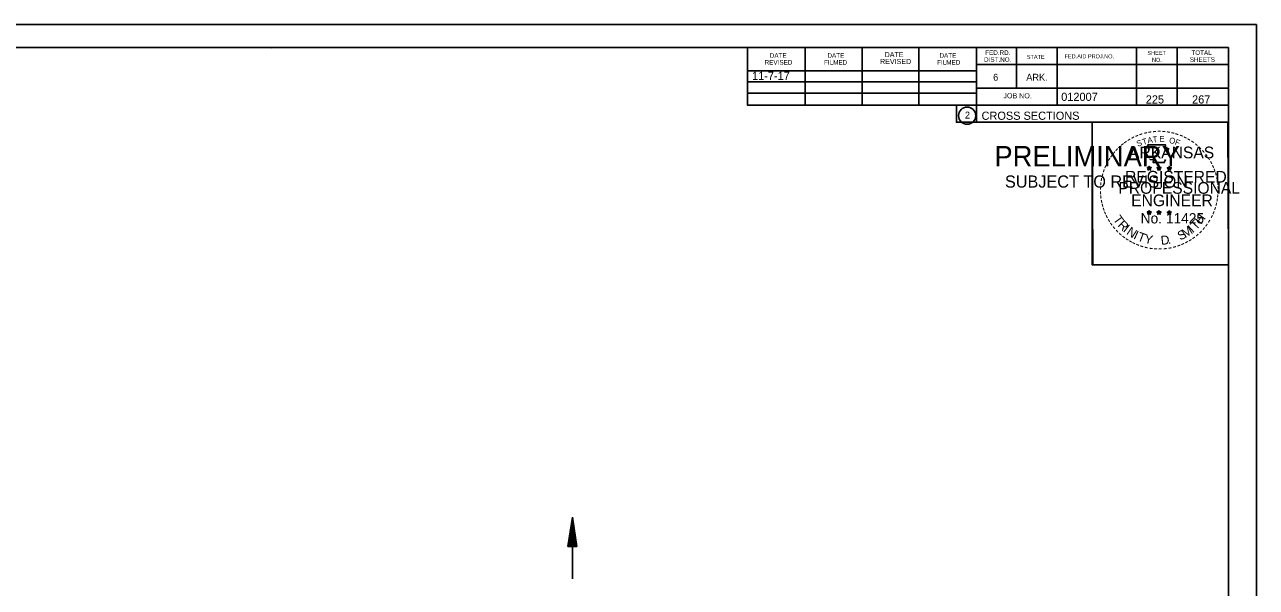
# Model space of a CAD drawing. Extents: x 1374311 to 1383814, y 384102 to 406278.
# Drawn here: x 1382592.4 to 1382803, y 400635.5 to 400731.6 of the extents above; entities that cross this region are included whole.
import ezdxf

# ---------------------------------------------------------------- set-up
doc = ezdxf.new("R2010")
doc.units = 0
for name, color, linetype in [('R_Border', 7, 'Continuous'), ('R_Border PE', 7, 'Continuous'), ('R_Border Prem', 7, 'Continuous'), ('R_Draft', 7, 'Continuous'), ('R_Fin Surface', 7, 'Continuous'), ('R_No Plot', 7, 'Continuous'), ('R_Water', 7, 'Continuous')]:
    doc.layers.add(name, color=color, linetype=linetype)

msp = doc.modelspace()

# ---------------------------------------------------------------- linework, layer by layer
at = {"layer": 'R_Border'}
for p, q in [((1382482.07, 400727.75), (1382798.25, 400727.75)), ((1382634.59, 400727.49), (1382634.59, 400727.49)), ((1382634.59, 400727.49), (1382634.59, 400727.49)), ((1382715.99, 400717.87), (1382715.99, 400727.75)), ((1382725.85, 400717.87), (1382725.85, 400727.55)), ((1382735.61, 400717.87), (1382735.61, 400727.55)), ((1382745.29, 400717.87), (1382745.29, 400727.55)), ((1382755.15, 400727.75), (1382755.15, 400714.95)), ((1382761.99, 400727.75), (1382761.99, 400720.81)), ((1382768.93, 400727.75), (1382768.93, 400717.87)), ((1382782.51, 400727.75), (1382782.51, 400717.87)), ((1382789.45, 400727.75), (1382789.45, 400717.87)), ((1382798.25, 400522.29), (1382798.25, 400727.75)), ((1382798.25, 400724.81), (1382755.15, 400724.81)), ((1382798.25, 400724.83), (1382798.25, 400724.83)), ((1382715.99, 400723.73), (1382755.15, 400723.73)), ((1382715.99, 400721.87), (1382755.15, 400721.87)), ((1382715.99, 400717.87), (1382715.99, 400719.93)), ((1382715.99, 400719.93), (1382755.15, 400719.93)), ((1382798.25, 400720.81), (1382755.15, 400720.81)), ((1382758.11, 400720.81), (1382798.25, 400720.81)), ((1382798.25, 400717.87), (1382715.99, 400717.87)), ((1382755.15, 400714.95), (1382798.25, 400714.95))]:
    msp.add_line(p, q, dxfattribs=at)
msp.add_circle((1382753.54, 400716.09), 1.47, dxfattribs=at)
at = {"layer": 'R_Border PE'}
for p, q in [((1382784.34, 400707.21), (1382784.69, 400707.1)), ((1382784.34, 400707.21), (1382784.59, 400707.16)), ((1382784.34, 400707.21), (1382784.57, 400707.08)), ((1382784.47, 400706.8), (1382784.69, 400707.1)), ((1382784.47, 400706.8), (1382784.6, 400707.04)), ((1382784.47, 400706.8), (1382784.68, 400707.02)), ((1382784.69, 400707.46), (1382784.64, 400707.21)), ((1382784.9, 400706.8), (1382784.68, 400707.01)), ((1382784.69, 400707.1), (1382784.69, 400707.46)), ((1382784.69, 400707.46), (1382784.73, 400707.21)), ((1382785.03, 400707.21), (1382784.69, 400707.1)), ((1382784.9, 400706.8), (1382784.69, 400707.1)), ((1382785.03, 400707.21), (1382784.75, 400707.16)), ((1382784.9, 400706.8), (1382784.76, 400707.09)), ((1382785.03, 400707.21), (1382784.83, 400707.1)), ((1382786.01, 400707.21), (1382786.36, 400707.1)), ((1382786.01, 400707.21), (1382786.26, 400707.16)), ((1382786.01, 400707.21), (1382786.24, 400707.08)), ((1382786.14, 400706.8), (1382786.36, 400707.1)), ((1382786.14, 400706.8), (1382786.27, 400707.04)), ((1382786.14, 400706.8), (1382786.35, 400707.02)), ((1382786.36, 400707.46), (1382786.31, 400707.21)), ((1382786.57, 400706.8), (1382786.35, 400707.01)), ((1382786.36, 400707.1), (1382786.36, 400707.46)), ((1382786.36, 400707.46), (1382786.4, 400707.21)), ((1382786.7, 400707.21), (1382786.36, 400707.1)), ((1382786.57, 400706.8), (1382786.36, 400707.1)), ((1382786.7, 400707.21), (1382786.42, 400707.16)), ((1382786.57, 400706.8), (1382786.43, 400707.09)), ((1382786.7, 400707.21), (1382786.5, 400707.1)), ((1382787.77, 400707.19), (1382788.12, 400707.08)), ((1382787.77, 400707.19), (1382788.02, 400707.15)), ((1382787.77, 400707.19), (1382788.01, 400707.07)), ((1382787.9, 400706.79), (1382788.12, 400707.08)), ((1382787.9, 400706.79), (1382788.03, 400707.03)), ((1382788.12, 400707.45), (1382788.08, 400707.2)), ((1382788.12, 400707.08), (1382788.12, 400707.45)), ((1382788.12, 400707.45), (1382788.17, 400707.2)), ((1382788.47, 400707.19), (1382788.12, 400707.08)), ((1382788.33, 400706.79), (1382788.12, 400707.08)), ((1382788.47, 400707.19), (1382788.18, 400707.15)), ((1382788.33, 400706.79), (1382788.2, 400707.08)), ((1382788.47, 400707.19), (1382788.26, 400707.09)), ((1382787.9, 400706.79), (1382788.12, 400707)), ((1382788.33, 400706.79), (1382788.12, 400707)), ((1382784.33, 400699.63), (1382784.68, 400699.52)), ((1382784.33, 400699.63), (1382784.59, 400699.59)), ((1382784.33, 400699.63), (1382784.57, 400699.51)), ((1382784.47, 400699.23), (1382784.68, 400699.52)), ((1382784.47, 400699.23), (1382784.59, 400699.47)), ((1382784.47, 400699.23), (1382784.68, 400699.44)), ((1382784.68, 400699.89), (1382784.64, 400699.64)), ((1382784.68, 400699.52), (1382784.68, 400699.89)), ((1382784.68, 400699.89), (1382784.73, 400699.64)), ((1382785.03, 400699.63), (1382784.68, 400699.52)), ((1382784.89, 400699.23), (1382784.68, 400699.52)), ((1382784.89, 400699.23), (1382784.68, 400699.44)), ((1382785.03, 400699.63), (1382784.74, 400699.58)), ((1382784.89, 400699.23), (1382784.76, 400699.52)), ((1382785.03, 400699.63), (1382784.82, 400699.53)), ((1382786, 400699.63), (1382786.35, 400699.52)), ((1382786, 400699.63), (1382786.25, 400699.59)), ((1382786, 400699.63), (1382786.24, 400699.51)), ((1382786.13, 400699.23), (1382786.35, 400699.52)), ((1382786.13, 400699.23), (1382786.26, 400699.47)), ((1382786.13, 400699.23), (1382786.35, 400699.44)), ((1382786.35, 400699.89), (1382786.31, 400699.64)), ((1382786.35, 400699.52), (1382786.35, 400699.89)), ((1382786.35, 400699.89), (1382786.4, 400699.64)), ((1382786.7, 400699.63), (1382786.35, 400699.52)), ((1382786.56, 400699.23), (1382786.35, 400699.52)), ((1382786.56, 400699.23), (1382786.35, 400699.44)), ((1382786.7, 400699.63), (1382786.41, 400699.58)), ((1382786.56, 400699.23), (1382786.43, 400699.52)), ((1382786.7, 400699.63), (1382786.49, 400699.53)), ((1382787.77, 400699.62), (1382788.12, 400699.51)), ((1382787.77, 400699.62), (1382788.02, 400699.58)), ((1382787.77, 400699.62), (1382788.01, 400699.5)), ((1382787.9, 400699.22), (1382788.12, 400699.51)), ((1382787.9, 400699.22), (1382788.03, 400699.46)), ((1382787.9, 400699.22), (1382788.12, 400699.43)), ((1382788.12, 400699.88), (1382788.08, 400699.63)), ((1382788.12, 400699.51), (1382788.12, 400699.88)), ((1382788.12, 400699.88), (1382788.17, 400699.63)), ((1382788.46, 400699.62), (1382788.12, 400699.51)), ((1382788.33, 400699.22), (1382788.12, 400699.51)), ((1382788.33, 400699.22), (1382788.12, 400699.43)), ((1382788.46, 400699.62), (1382788.18, 400699.57)), ((1382788.33, 400699.22), (1382788.19, 400699.51)), ((1382788.46, 400699.62), (1382788.26, 400699.52))]:
    msp.add_line(p, q, dxfattribs=at)
for points in [[(1382784.38, 400711.08), (1382784.65, 400710.26)], [(1382787.89, 400710.16), (1382788.03, 400710.45), (1382787.35, 400710.42), (1382787.49, 400711.08), (1382784.38, 400711.08)], [(1382784.69, 400707.46), (1382784.9, 400706.8), (1382784.34, 400707.21), (1382785.03, 400707.21), (1382784.47, 400706.8), (1382784.69, 400707.46)], [(1382784.87, 400708.66), (1382784.87, 400708.57), (1382785.43, 400708.56), (1382785.38, 400708.08), (1382787.25, 400708.08), (1382787.45, 400708.62)], [(1382786.36, 400707.46), (1382786.57, 400706.8), (1382786.01, 400707.21), (1382786.7, 400707.21), (1382786.14, 400706.8), (1382786.36, 400707.46)], [(1382788.12, 400707.45), (1382788.33, 400706.79), (1382787.77, 400707.19), (1382788.47, 400707.19), (1382787.9, 400706.79), (1382788.12, 400707.45)], [(1382784.68, 400699.89), (1382784.89, 400699.23), (1382784.33, 400699.63), (1382785.03, 400699.63), (1382784.47, 400699.23), (1382784.68, 400699.89)], [(1382786.35, 400699.89), (1382786.56, 400699.23), (1382786, 400699.63), (1382786.7, 400699.63), (1382786.13, 400699.23), (1382786.35, 400699.89)], [(1382788.12, 400699.88), (1382788.33, 400699.22), (1382787.77, 400699.62), (1382788.46, 400699.62), (1382787.9, 400699.22), (1382788.12, 400699.88)]]:
    msp.add_lwpolyline(points, dxfattribs=at)
for centre, radius in [((1382784.68, 400707.09), 0.172), ((1382784.68, 400707.09), 0.145), ((1382784.68, 400707.09), 0.116), ((1382784.68, 400707.09), 0.0991), ((1382784.68, 400707.09), 0.0747), ((1382784.68, 400707.09), 0.0495), ((1382784.68, 400707.09), 0.0296), ((1382786.35, 400707.09), 0.172), ((1382786.35, 400707.09), 0.145), ((1382786.35, 400707.09), 0.116), ((1382786.35, 400707.09), 0.0991), ((1382786.35, 400707.09), 0.0747), ((1382786.35, 400707.09), 0.0495), ((1382786.35, 400707.09), 0.0296), ((1382788.12, 400707.08), 0.172), ((1382788.12, 400707.08), 0.145), ((1382788.12, 400707.08), 0.116), ((1382788.12, 400707.08), 0.0991), ((1382788.12, 400707.08), 0.0747), ((1382788.12, 400707.08), 0.0495), ((1382788.12, 400707.08), 0.0296), ((1382784.68, 400699.52), 0.172), ((1382784.68, 400699.52), 0.145), ((1382784.68, 400699.52), 0.116), ((1382784.68, 400699.52), 0.0991), ((1382784.68, 400699.52), 0.0747), ((1382784.68, 400699.52), 0.0495), ((1382784.68, 400699.52), 0.0296), ((1382786.35, 400699.52), 0.172), ((1382786.35, 400699.52), 0.145), ((1382786.35, 400699.52), 0.116), ((1382786.35, 400699.52), 0.0991), ((1382786.35, 400699.52), 0.0747), ((1382786.35, 400699.52), 0.0495), ((1382786.35, 400699.52), 0.0296), ((1382788.12, 400699.51), 0.172), ((1382788.12, 400699.51), 0.145), ((1382788.12, 400699.51), 0.116), ((1382788.12, 400699.51), 0.0991), ((1382788.12, 400699.51), 0.0747), ((1382788.12, 400699.51), 0.0495), ((1382788.12, 400699.51), 0.0296)]:
    msp.add_circle(centre, radius, dxfattribs=at)
at = {"layer": 'R_Draft'}
for p, q in [((1382685.28, 400642.44), (1382686.03, 400647.44)), ((1382685.4, 400642.44), (1382686.03, 400646.6)), ((1382686.78, 400642.44), (1382686.03, 400647.44)), ((1382686.65, 400642.44), (1382686.03, 400646.6)), ((1382685.53, 400642.44), (1382686.03, 400645.74)), ((1382685.66, 400642.44), (1382686.03, 400644.91)), ((1382685.78, 400642.44), (1382686.03, 400644.06)), ((1382686.53, 400642.44), (1382686.03, 400645.74)), ((1382686.4, 400642.44), (1382686.03, 400644.91)), ((1382686.27, 400642.44), (1382686.03, 400644.06)), ((1382686.78, 400642.44), (1382685.28, 400642.44)), ((1382685.91, 400642.44), (1382686.03, 400643.23)), ((1382686.15, 400642.44), (1382686.03, 400643.23))]:
    msp.add_line(p, q, dxfattribs=at)
at = {"layer": 'R_No Plot'}
for p, q in [((1382469.67, 400731.65), (1382803, 400731.65)), ((1382774.29, 400692.5), (1382774.29, 400692.5))]:
    msp.add_line(p, q, dxfattribs=at)
for points in [[(1382469.66, 400731.65), (1382803, 400731.65), (1382803, 400518.31), (1382469.66, 400518.31)], [(1382715.99, 400727.75), (1382715.99, 400717.87), (1382751.72, 400717.87), (1382751.72, 400714.95), (1382774.92, 400714.95), (1382774.92, 400690.62), (1382798.25, 400690.62), (1382798.25, 400522.29), (1382482.07, 400522.29), (1382482.07, 400727.75)], [(1382774.92, 400714.95), (1382798.13, 400714.95), (1382798.25, 400690.62), (1382775.04, 400690.62)]]:
    msp.add_lwpolyline(points, close=True, dxfattribs=at)
at = {"layer": 'R_Water'}
msp.add_line((1382686.03, 400636.93), (1382686.03, 400647.44), dxfattribs=at)

# ---------------------------------------------------------------- texts
at = {"layer": 'R_Border'}
for s, height, p in [('DATE', 0.782, (1382719.79, 400725.99)), ('DATE', 0.782, (1382729.65, 400725.99)), ('DATE', 0.879, (1382739.43, 400726.09)), ('DATE', 0.782, (1382748.81, 400725.99)), ('DIST.NO.', 0.782, (1382756.43, 400725.29)), ('FED.RD.', 0.782, (1382756.63, 400726.47)), ('STATE', 0.684, (1382763.75, 400725.79)), ('FED.AID PROJ.NO.', 0.684, (1382770.21, 400725.89)), ('SHEET', 0.684, (1382784.37, 400726.47)), ('NO.', 0.684, (1382785.15, 400725.29)), ('SHEETS', 0.782, (1382791.61, 400725.29)), ('TOTAL', 0.782, (1382791.89, 400726.47)), ('REVISED', 0.782, (1382718.91, 400724.81)), ('FILMED', 0.782, (1382729.07, 400724.81)), ('REVISED', 0.879, (1382738.65, 400724.91)), ('FILMED', 0.782, (1382748.41, 400724.81)), ('6', 1.17, (1382757.99, 400722.07)), ('ARK.', 1.172, (1382763.65, 400722.07)), ('JOB NO.', 0.879, (1382759.75, 400719.05)), ('012007', 1.4, (1382769.63, 400718.61)), ('2', 1.17, (1382753.16, 400715.6)), ('CROSS SECTIONS', 1.4, (1382756.01, 400715.38))]:
    msp.add_text(s, height=height, rotation=360, dxfattribs=at).set_placement(p)
at = {"layer": 'R_Border PE'}
for s, height, rotation, p in [('-', 1.6, 10.2193, (1382784.55, 400712.61)), ('-', 1.6, 5.8968, (1382785.28, 400712.72)), ('-', 1.6, 0.1862, (1382786.05, 400712.8)), ('-', 1.6, 357.743, (1382786.78, 400712.78)), ('-', 1.6, 352.1617, (1382787.52, 400712.73)), ('-', 1.6, 38.9507, (1382780.21, 400710.48)), ('-', 1.6, 36.2317, (1382780.68, 400710.86)), ('-', 1.6, 34.0636, (1382781.26, 400711.26)), ('-', 1.6, 28.7918, (1382781.86, 400711.63)), ('-', 1.6, 24.3072, (1382782.49, 400711.94)), ('S', 1, 21.594, (1382782.73, 400710.76)), ('-', 1.6, 19.1761, (1382783.12, 400712.21)), ('T', 1, 16.4036, (1382783.65, 400711.09)), ('-', 1.6, 13.6301, (1382783.87, 400712.45)), ('A', 1, 11.2132, (1382784.47, 400711.34)), ('T', 1, 6.0228, (1382785.32, 400711.51)), ('E', 1, 0.8323, (1382786.43, 400711.62)), ('O', 1, 350.4515, (1382788.03, 400711.41)), ('-', 1.6, 347.2049, (1382788.24, 400712.61)), ('F', 1, 340.0707, (1382788.98, 400711.18)), ('-', 1.6, 342.3362, (1382788.87, 400712.46)), ('-', 1.6, 337.8551, (1382789.61, 400712.24)), ('-', 1.6, 334.1211, (1382790.24, 400711.96)), ('-', 1.6, 329.6409, (1382790.82, 400711.68)), ('-', 1.6, 325.8627, (1382791.46, 400711.32)), ('-', 1.6, 320.5297, (1382792.07, 400710.89)), ('-', 1.6, 54.2325, (1382778.51, 400708.53)), ('-', 1.6, 50.6142, (1382778.92, 400709.1)), ('-', 1.6, 48.423, (1382779.33, 400709.59)), ('-', 1.6, 42.9622, (1382779.77, 400710.07)), ('ARKANSAS', 2, 360, (1382781.23, 400708.8)), ('-', 1.6, 315.5786, (1382792.67, 400710.41)), ('-', 1.6, 309.8797, (1382793.24, 400709.86)), ('-', 1.6, 306.6522, (1382793.77, 400709.25)), ('-', 1.6, 67.7743, (1382777.61, 400706.78)), ('-', 1.6, 62.8713, (1382777.87, 400707.39)), ('-', 1.6, 58.0706, (1382778.18, 400708.01)), ('DWB', 0.01, 360, (1382784.67, 400707.09)), ('DWB', 0.01, 360, (1382786.34, 400707.09)), ('DWB', 0.01, 360, (1382788.11, 400707.08)), ('-', 1.4, 303.6753, (1382794.25, 400708.69)), ('-', 1.6, 299.6684, (1382794.57, 400708.08)), ('-', 1.6, 294.6628, (1382794.89, 400707.47)), ('-', 1.6, 290.5728, (1382795.15, 400706.89)), ('-', 1.6, 81.2013, (1382777.06, 400704.73)), ('-', 1.6, 75.461, (1382777.2, 400705.44)), ('-', 1.6, 72.3945, (1382777.39, 400706.15)), ('REGISTERED', 2, 360, (1382780.55, 400704.65)), ('-', 1.6, 285.1233, (1382795.39, 400706.31)), ('-', 1.6, 280.5493, (1382795.59, 400705.57)), ('-', 1.6, 94.1959, (1382777, 400702.61)), ('-', 1.6, 89.0622, (1382776.96, 400703.33)), ('-', 1.6, 85.1863, (1382776.99, 400704.03)), ('PROFESSIONAL', 2, 360, (1382779.4, 400702.74)), ('-', 1.6, 276.5962, (1382795.75, 400704.8)), ('-', 1.6, 274.3301, (1382795.81, 400704.08)), ('-', 1.6, 269.9407, (1382795.84, 400703.45)), ('-', 1.6, 98.9479, (1382777.07, 400701.94)), ('-', 1.6, 101.7149, (1382777.21, 400701.21)), ('-', 1.6, 105.4578, (1382777.37, 400700.61)), ('ENGINEER', 2, 360, (1382781.59, 400700.62)), ('-', 1.6, 255.7626, (1382795.64, 400701.45)), ('-', 1.6, 260.9953, (1382795.75, 400702.13)), ('-', 1.6, 263.5172, (1382795.82, 400702.78)), ('-', 1.6, 109.0874, (1382777.58, 400699.98)), ('-', 1.6, 114.0643, (1382777.84, 400699.39)), ('-', 1.6, 115.7289, (1382778.14, 400698.77)), ('T', 1.54, 306.0406, (1382778.44, 400698.36)), ('No. 11425', 1.757, 360, (1382783.22, 400697.67)), ('DWB', 0.01, 360, (1382784.67, 400699.52)), ('DWB', 0.01, 360, (1382786.34, 400699.52)), ('DWB', 0.01, 360, (1382788.1, 400699.51)), ('H', 1.54, 54.6088, (1382793.56, 400697.4)), ('-', 1.6, 244.6197, (1382794.98, 400699.43)), ('-', 1.6, 247.8887, (1382795.24, 400700.06)), ('-', 1.6, 252.8681, (1382795.46, 400700.73)), ('-', 1.6, 120.4471, (1382778.5, 400698.18)), ('-', 1.6, 125.8934, (1382778.9, 400697.62)), ('-', 1.6, 130.7181, (1382779.36, 400697.07)), ('-', 1.6, 134.2238, (1382779.88, 400696.52)), ('R', 1.54, 314.005, (1382779.2, 400697.31)), ('I', 1.54, 321.9694, (1382780.1, 400696.38)), ('N', 1.54, 326.5002, (1382780.67, 400695.91)), ('S', 1.54, 26.9312, (1382789.99, 400694.72)), ('M', 1.54, 32.6563, (1382790.83, 400695.13)), ('I', 1.54, 42.1136, (1382792.11, 400695.98)), ('T', 1.54, 46.6444, (1382792.67, 400696.45)), ('-', 1.6, 231.2538, (1382793.75, 400697.46)), ('-', 1.6, 233.8452, (1382794.18, 400698.02)), ('-', 1.6, 239.0712, (1382794.58, 400698.67)), ('-', 1.6, 138.9338, (1382780.41, 400696.06)), ('-', 1.6, 144.6463, (1382780.96, 400695.65)), ('-', 1.6, 148.0898, (1382781.52, 400695.28)), ('-', 1.6, 151.5704, (1382782.1, 400694.96)), ('-', 1.6, 154.6002, (1382782.62, 400694.71)), ('I', 1.54, 335.3603, (1382781.88, 400695.12)), ('T', 1.54, 339.8912, (1382782.54, 400694.8)), ('Y', 1.54, 347.8556, (1382783.76, 400694.35)), ('D', 1.54, 6.3969, (1382786.74, 400693.99)), ('.', 1.54, 13.7642, (1382787.93, 400694.12)), ('-', 1.6, 207.3568, (1382791.11, 400695.18)), ('-', 1.6, 212.2491, (1382791.67, 400695.52)), ('-', 1.6, 215.7363, (1382792.2, 400695.91)), ('-', 1.6, 221.0851, (1382792.75, 400696.38)), ('-', 1.6, 225.7653, (1382793.27, 400696.89)), ('-', 1.6, 158.5612, (1382783.25, 400694.46)), ('-', 1.6, 162.7983, (1382783.93, 400694.24)), ('-', 1.6, 167.5555, (1382784.65, 400694.08)), ('-', 1.6, 173.1155, (1382785.42, 400693.97)), ('-', 1.6, 176.5183, (1382786.17, 400693.92)), ('-', 1.6, 181.5918, (1382786.91, 400693.94)), ('-', 1.6, 185.8167, (1382787.72, 400694.01)), ('-', 1.6, 191.2858, (1382788.46, 400694.14)), ('-', 1.6, 195.4743, (1382789.19, 400694.34)), ('-', 1.6, 200.7184, (1382789.86, 400694.59)), ('-', 1.6, 204.2516, (1382790.48, 400694.86))]:
    msp.add_text(s, height=height, rotation=rotation, dxfattribs=at).set_placement(p)
at = {"layer": 'R_Border Prem'}
for s, height, p in [('PRELIMINARY', 3.5, (1382758.2, 400707.41)), ('DWB', 0.01, (1382758.95, 400709.26)), ('SUBJECT TO REVISION', 2.0751, (1382760.01, 400703.79))]:
    msp.add_text(s, height=height, rotation=360, dxfattribs=at).set_placement(p)
at = {"layer": 'R_Fin Surface'}
msp.add_text('11-7-17', height=1.4, dxfattribs=at).set_placement((1382716.76, 400722.2))
at = {"layer": 'R_Water'}
for s, p in [('225', (1382784.09, 400718.16)), ('267', (1382792.01, 400718.16))]:
    msp.add_text(s, height=1.4, rotation=360, dxfattribs=at).set_placement(p)

doc.saveas('drawing.dxf')
